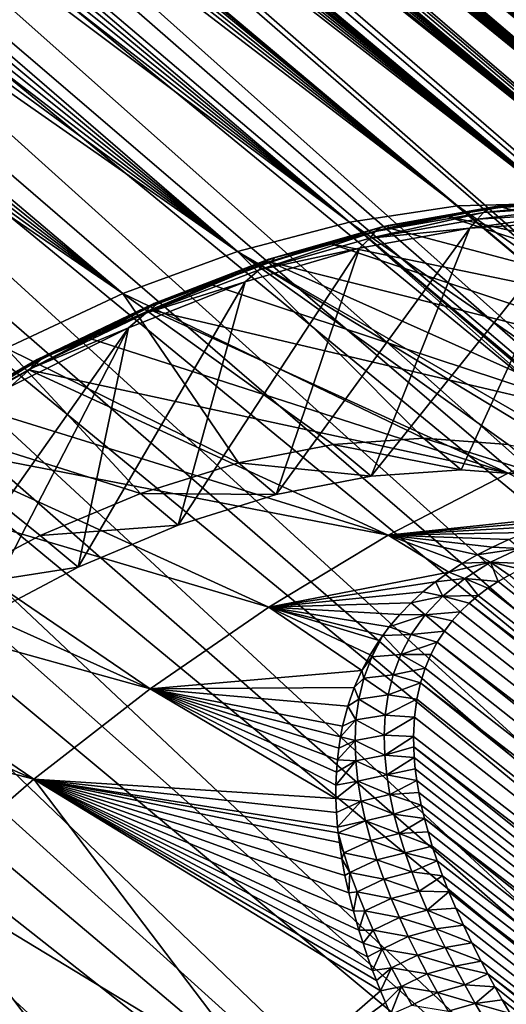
# Model space of a CAD drawing. Header units: metres. Extents: x -82 to 82, y -464 to 32.
# Tile 315 of 409: x 36.26 to 41.52, y -13.43 to -2.78. Entities that reach past the tile are written whole.
import ezdxf

# ---------------------------------------------------------------- set-up
doc = ezdxf.new("R2010")
doc.units = ezdxf.units.M
doc.layers.add('solid_K244121000C07', color=7, linetype='CONTINUOUS')

msp = doc.modelspace()

# ---------------------------------------------------------------- linework, layer by layer
at = {"layer": 'solid_K244121000C07'}
for points in [[(24.394012, 11.831234, 22.208323), (24.39682, 11.83726, 22.672802), (46.38839, -6.726477, 40.931942)], [(24.407814, 11.800371, 21.788116), (24.394012, 11.831234, 22.208323), (46.38839, -6.726477, 40.931942)], [(24.39682, 11.83726, 22.672802), (45.731098, -6.064118, 42.259075), (46.38839, -6.726477, 40.931942)], [(24.39682, 11.83726, 22.672802), (24.419106, 11.814021, 23.190729), (45.731098, -6.064118, 42.259075)], [(24.436068, 11.747786, 21.403568), (24.407814, 11.800371, 21.788116), (46.38839, -6.726477, 40.931942)], [(24.419106, 11.814021, 23.190729), (24.464462, 11.75588, 23.768459), (45.731098, -6.064118, 42.259075)], [(24.477301, 11.675389, 21.047375), (24.436068, 11.747786, 21.403568), (46.38839, -6.726477, 40.931942)], [(24.464462, 11.75588, 23.768459), (24.535995, 11.657423, 24.409164), (45.731098, -6.064118, 42.259075)], [(24.530649, 11.584105, 20.713697), (24.477301, 11.675389, 21.047375), (46.38839, -6.726477, 40.931942)], [(24.535995, 11.657423, 24.409164), (24.582384, 11.591462, 24.754272), (45.731098, -6.064118, 42.259075)], [(24.530649, 11.584105, 20.713697), (46.38839, -6.726477, 40.931942), (46.929409, -7.511825, 39.619106)], [(24.595783, 11.473935, 20.397463), (24.530649, 11.584105, 20.713697), (46.929409, -7.511825, 39.619106)], [(24.582384, 11.591462, 24.754272), (44.964668, -5.53183, 43.586212), (45.731098, -6.064118, 42.259075)], [(24.582384, 11.591462, 24.754272), (24.636, 11.513713, 25.116076), (44.964668, -5.53183, 43.586212)], [(24.636, 11.513713, 25.116076), (24.697138, 11.423485, 25.495291), (44.964668, -5.53183, 43.586212)], [(24.672943, 11.343975, 20.094568), (24.595783, 11.473935, 20.397463), (46.929409, -7.511825, 39.619106)], [(24.697138, 11.423485, 25.495291), (24.766169, 11.32001, 25.892548), (44.964668, -5.53183, 43.586212)], [(24.762815, 11.192533, 19.80167), (24.672943, 11.343975, 20.094568), (46.929409, -7.511825, 39.619106)], [(24.766169, 11.32001, 25.892548), (24.842823, 11.203061, 26.307714), (44.964668, -5.53183, 43.586212)], [(24.86648, 11.017079, 19.515842), (24.762815, 11.192533, 19.80167), (46.929409, -7.511825, 39.619106)], [(24.842823, 11.203061, 26.307714), (24.927572, 11.071622, 26.742214), (44.964668, -5.53183, 43.586212)], [(24.98542, 10.814167, 19.234541), (24.86648, 11.017079, 19.515842), (46.929409, -7.511825, 39.619106)], [(24.927572, 11.071622, 26.742214), (25.020128, 10.925481, 27.195509), (44.964668, -5.53183, 43.586212)], [(25.020128, 10.925481, 27.195509), (44.097301, -5.135405, 44.899044), (44.964668, -5.53183, 43.586212)], [(25.020128, 10.925481, 27.195509), (25.120659, 10.763709, 27.669123), (44.097301, -5.135405, 44.899044)], [(24.98542, 10.814167, 19.234541), (46.929409, -7.511825, 39.619106), (47.34798, -8.411093, 38.335655)], [(25.121511, 10.579324, 18.95558), (24.98542, 10.814167, 19.234541), (47.34798, -8.411093, 38.335655)], [(25.120659, 10.763709, 27.669123), (25.22909, 10.585737, 28.163189), (44.097301, -5.135405, 44.899044)], [(25.277285, 10.306531, 18.677015), (25.121511, 10.579324, 18.95558), (47.34798, -8.411093, 38.335655)], [(25.22909, 10.585737, 28.163189), (25.345255, 10.390924, 28.678265), (44.097301, -5.135405, 44.899044)], [(25.345255, 10.390924, 28.678265), (25.469175, 10.178125, 29.216112), (44.097301, -5.135405, 44.899044)], [(25.45599, 9.987864, 18.397211), (25.277285, 10.306531, 18.677015), (47.34798, -8.411093, 38.335655)], [(25.469175, 10.178125, 29.216112), (25.600548, 9.946964, 29.775938), (44.097301, -5.135405, 44.899044)], [(25.661081, 9.613852, 18.115219), (25.45599, 9.987864, 18.397211), (47.34798, -8.411093, 38.335655)], [(25.600548, 9.946964, 29.775938), (43.139011, -4.879348, 46.182499), (44.097301, -5.135405, 44.899044)], [(25.600548, 9.946964, 29.775938), (25.739275, 9.695826, 30.360689), (43.139011, -4.879348, 46.182499)], [(25.739275, 9.695826, 30.360689), (25.885048, 9.424203, 30.969408), (43.139011, -4.879348, 46.182499)], [(25.661081, 9.613852, 18.115219), (47.34798, -8.411093, 38.335655), (47.639843, -9.415184, 37.094601)], [(25.895176, 9.174896, 17.831713), (25.661081, 9.613852, 18.115219), (47.639843, -9.415184, 37.094601)], [(25.885048, 9.424203, 30.969408), (26.037651, 9.130343, 31.604681), (43.139011, -4.879348, 46.182499)], [(26.159733, 8.661678, 17.54888), (25.895176, 9.174896, 17.831713), (47.639843, -9.415184, 37.094601)], [(26.037651, 9.130343, 31.604681), (26.196838, 8.812445, 32.268497), (43.139011, -4.879348, 46.182499)], [(26.196838, 8.812445, 32.268497), (26.306423, 8.586827, 32.726208), (43.139011, -4.879348, 46.182499)], [(26.303707, 8.374202, 17.408773), (26.159733, 8.661678, 17.54888), (47.639843, -9.415184, 37.094601)], [(26.306423, 8.586827, 32.726208), (42.099495, -4.766281, 47.423553), (43.139011, -4.879348, 46.182499)], [(26.306423, 8.586827, 32.726208), (26.41856, 8.3491, 33.198029), (42.099495, -4.766281, 47.423553)], [(26.303707, 8.374202, 17.408773), (47.639843, -9.415184, 37.094601), (47.801502, -10.512129, 35.910748)], [(26.454424, 8.065916, 17.269989), (26.303707, 8.374202, 17.408773), (47.801502, -10.512129, 35.910748)], [(26.41856, 8.3491, 33.198029), (26.533043, 8.098586, 33.684555), (42.099495, -4.766281, 47.423553)], [(26.533043, 8.098586, 33.684555), (26.64979, 7.835704, 34.183506), (42.099495, -4.766281, 47.423553)], [(26.979713, 6.93546, 16.850517), (26.454424, 8.065916, 17.269989), (47.801502, -10.512129, 35.910748)], [(26.64979, 7.835704, 34.183506), (26.768686, 7.558739, 34.697716), (42.099495, -4.766281, 47.423553)], [(26.768686, 7.558739, 34.697716), (26.889538, 7.265567, 35.230484), (42.099495, -4.766281, 47.423553)], [(26.889538, 7.265567, 35.230484), (27.012924, 6.95435, 35.783279), (42.099495, -4.766281, 47.423553)], [(26.979713, 6.93546, 16.850517), (47.801502, -10.512129, 35.910748), (47.83139, -11.690938, 34.79591)], [(27.269188, 6.268211, 16.653212), (26.979713, 6.93546, 16.850517), (47.83139, -11.690938, 34.79591)], [(27.012924, 6.95435, 35.783279), (40.991142, -4.797558, 48.607403), (42.099495, -4.766281, 47.423553)], [(27.012924, 6.95435, 35.783279), (27.138271, 6.625563, 36.353577), (40.991142, -4.797558, 48.607403)], [(27.138271, 6.625563, 36.353577), (27.263632, 6.280429, 36.93858), (40.991142, -4.797558, 48.607403)], [(27.263632, 6.280429, 36.93858), (27.387659, 5.91909, 37.537136), (40.991142, -4.797558, 48.607403)], [(27.575216, 5.520936, 16.465937), (27.269188, 6.268211, 16.653212), (47.83139, -11.690938, 34.79591)], [(27.387659, 5.91909, 37.537136), (27.512873, 5.535326, 38.157074), (40.991142, -4.797558, 48.607403)], [(27.512873, 5.535326, 38.157074), (39.825054, -4.972824, 49.72224), (40.991142, -4.797558, 48.607403)], [(27.512873, 5.535326, 38.157074), (27.636131, 5.135957, 38.785904), (39.825054, -4.972824, 49.72224)], [(27.889238, 4.699008, 16.293077), (27.575216, 5.520936, 16.465937), (47.83139, -11.690938, 34.79591)], [(27.636131, 5.135957, 38.785904), (27.753084, 4.731494, 39.406914), (39.825054, -4.972824, 49.72224)], [(27.753084, 4.731494, 39.406914), (27.862101, 4.326608, 40.013313), (39.825054, -4.972824, 49.72224)], [(27.889238, 4.699008, 16.293077), (47.83139, -11.690938, 34.79591), (47.729076, -12.937846, 33.763187)], [(28.202263, 3.81077, 16.139114), (27.889238, 4.699008, 16.293077), (47.729076, -12.937846, 33.763187)], [(27.862101, 4.326608, 40.013313), (27.965693, 3.915396, 40.61367), (39.825054, -4.972824, 49.72224)], [(27.965693, 3.915396, 40.61367), (38.614853, -5.290107, 50.754963), (39.825054, -4.972824, 49.72224)], [(27.965693, 3.915396, 40.61367), (28.062593, 3.502041, 41.202003), (38.614853, -5.290107, 50.754963)], [(28.500217, 2.882186, 16.009052), (28.202263, 3.81077, 16.139114), (47.729076, -12.937846, 33.763187)], [(28.062593, 3.502041, 41.202003), (28.151512, 3.091275, 41.772141), (38.614853, -5.290107, 50.754963)], [(28.151512, 3.091275, 41.772141), (28.232807, 2.683186, 42.324577), (38.614853, -5.290107, 50.754963)], [(28.500217, 2.882186, 16.009052), (47.729076, -12.937846, 33.763187), (47.495743, -14.239585, 32.823467)], [(28.774855, 1.927367, 15.903305), (28.500217, 2.882186, 16.009052), (47.495743, -14.239585, 32.823467)], [(28.232807, 2.683186, 42.324577), (28.307152, 2.276642, 42.86132), (38.614853, -5.290107, 50.754963)], [(28.307152, 2.276642, 42.86132), (28.374735, 1.871828, 43.382587), (38.614853, -5.290107, 50.754963)], [(29.021696, 0.955978, 15.8224), (28.774855, 1.927367, 15.903305), (47.495743, -14.239585, 32.823467)], [(28.374735, 1.871828, 43.382587), (37.373409, -5.745938, 51.694687), (38.614853, -5.290107, 50.754963)], [(28.374735, 1.871828, 43.382587), (28.435709, 1.468977, 43.888504), (37.373409, -5.745938, 51.694687)], [(28.435709, 1.468977, 43.888504), (28.490206, 1.06849, 44.379002), (37.373409, -5.745938, 51.694687)], [(28.490206, 1.06849, 44.379002), (28.538538, 0.670483, 44.85434), (37.373409, -5.745938, 51.694687)], [(29.021696, 0.955978, 15.8224), (47.495743, -14.239585, 32.823467), (47.133812, -15.58215, 31.986959)], [(29.23583, -0.019556, 15.76529), (29.021696, 0.955978, 15.8224), (47.133812, -15.58215, 31.986959)], [(28.538538, 0.670483, 44.85434), (28.581024, 0.275036, 45.314816), (37.373409, -5.745938, 51.694687)], [(28.581024, 0.275036, 45.314816), (36.11409, -6.335505, 52.531193), (37.373409, -5.745938, 51.694687)], [(29.415125, -0.991915, 15.730751), (29.23583, -0.019556, 15.76529), (47.133812, -15.58215, 31.986959)], [(29.415125, -0.991915, 15.730751), (47.133812, -15.58215, 31.986959), (46.647621, -16.949772, 31.263393)], [(29.559109, -1.956141, 15.717944), (29.415125, -0.991915, 15.730751), (46.647621, -16.949772, 31.263393)], [(29.667227, -2.90712, 15.725371), (29.559109, -1.956141, 15.717944), (46.647621, -16.949772, 31.263393)], [(29.667227, -2.90712, 15.725371), (46.647621, -16.949772, 31.263393), (46.041779, -18.329327, 30.659777)], [(29.740007, -3.842077, 15.751963), (29.667227, -2.90712, 15.725371), (46.041779, -18.329327, 30.659777)], [(29.778446, -4.758889, 15.796915), (29.740007, -3.842077, 15.751963), (46.041779, -18.329327, 30.659777)], [(29.778446, -4.758889, 15.796915), (46.041779, -18.329327, 30.659777), (45.323975, -19.703331, 30.183741)], [(29.783459, -5.655798, 15.859275), (29.778446, -4.758889, 15.796915), (45.323975, -19.703331, 30.183741)], [(47.639843, -9.415184, 37.094601), (42.099495, -4.766281, 47.423553), (40.991142, -4.797558, 48.607403)], [(41.270817, -4.868995, 49.467178), (42.467236, -4.751122, 48.382652), (42.38718, -4.799679, 48.309479)], [(41.34396, -4.820866, 49.547516), (42.467236, -4.751122, 48.382652), (41.270817, -4.868995, 49.467178)], [(41.34396, -4.820866, 49.547516), (42.553482, -4.729528, 48.461487), (42.467236, -4.751122, 48.382652)], [(41.424595, -4.799622, 49.632172), (42.553482, -4.729528, 48.461487), (41.34396, -4.820866, 49.547516)], [(41.424595, -4.799622, 49.632172), (42.640713, -4.736036, 48.541218), (42.553482, -4.729528, 48.461487)], [(41.424595, -4.799622, 49.632172), (42.062706, -4.754825, 49.156322), (42.640713, -4.736036, 48.541218)], [(41.424595, -4.799622, 49.632172), (41.469109, -4.81114, 49.75404), (42.062706, -4.754825, 49.156322)], [(46.527237, -6.193362, 54.344566), (42.062706, -4.754825, 49.156322), (41.469109, -4.81114, 49.75404)], [(47.801502, -10.512129, 35.910748), (40.991142, -4.797558, 48.607403), (39.825054, -4.972824, 49.72224)], [(41.270817, -4.868995, 49.467178), (41.209305, -4.941288, 49.395691), (40.049206, -5.147071, 50.47596)], [(40.102535, -5.07623, 50.555069), (41.270817, -4.868995, 49.467178), (40.049206, -5.147071, 50.47596)], [(41.34396, -4.820866, 49.547516), (41.270817, -4.868995, 49.467178), (40.102535, -5.07623, 50.555069)], [(40.168442, -5.029385, 50.642143), (41.34396, -4.820866, 49.547516), (40.102535, -5.07623, 50.555069)], [(41.424595, -4.799622, 49.632172), (41.34396, -4.820866, 49.547516), (40.168442, -5.029385, 50.642143)], [(40.243206, -5.009181, 50.732269), (41.424595, -4.799622, 49.632172), (40.168442, -5.029385, 50.642143)], [(40.243206, -5.009181, 50.732269), (41.469109, -4.81114, 49.75404), (41.424595, -4.799622, 49.632172)], [(40.243206, -5.009181, 50.732269), (40.861542, -4.904826, 50.332729), (41.469109, -4.81114, 49.75404)], [(46.527237, -6.193362, 54.344566), (41.469109, -4.81114, 49.75404), (40.861542, -4.904826, 50.332729)], [(47.801502, -10.512129, 35.910748), (47.639843, -9.415184, 37.094601), (40.991142, -4.797558, 48.607403)], [(42.317848, -4.872458, 48.246101), (42.263195, -4.965247, 48.196148), (41.124596, -5.038284, 49.374756)], [(41.209305, -4.941288, 49.395691), (42.317848, -4.872458, 48.246101), (41.124596, -5.038284, 49.374756)], [(41.209305, -4.941288, 49.395691), (42.38718, -4.799679, 48.309479), (42.317848, -4.872458, 48.246101)], [(41.270817, -4.868995, 49.467178), (42.38718, -4.799679, 48.309479), (41.209305, -4.941288, 49.395691)], [(43.137344, -7.906502, 43.405411), (39.825054, -4.972824, 49.72224), (38.614853, -5.290107, 50.754963)], [(47.83139, -11.690938, 34.79591), (47.801502, -10.512129, 35.910748), (39.825054, -4.972824, 49.72224)], [(43.802719, -8.36227, 42.259075), (47.83139, -11.690938, 34.79591), (39.825054, -4.972824, 49.72224)], [(43.137344, -7.906502, 43.405411), (43.802719, -8.36227, 42.259075), (39.825054, -4.972824, 49.72224)], [(40.049206, -5.147071, 50.47596), (41.209305, -4.941288, 49.395691), (41.124596, -5.038284, 49.374756)], [(42.263195, -4.965247, 48.196148), (41.032326, -7.653519, 47.074924), (40.057343, -7.720618, 48.079983)], [(41.124596, -5.038284, 49.374756), (42.263195, -4.965247, 48.196148), (40.057343, -7.720618, 48.079983)], [(45.328609, -6.383147, 55.481674), (40.861542, -4.904826, 50.332729), (40.241673, -5.035626, 50.890804)], [(40.243206, -5.009181, 50.732269), (40.241673, -5.035626, 50.890804), (40.861542, -4.904826, 50.332729)], [(45.328609, -6.383147, 55.481674), (46.527237, -6.193362, 54.344566), (40.861542, -4.904826, 50.332729)], [(42.263195, -4.965247, 48.196148), (41.946117, -7.720063, 46.014126), (41.032326, -7.653519, 47.074924)], [(40.102535, -5.07623, 50.555069), (40.049206, -5.147071, 50.47596), (38.849453, -5.487696, 51.475826)], [(38.894318, -5.419258, 51.561989), (40.102535, -5.07623, 50.555069), (38.849453, -5.487696, 51.475826)], [(40.168442, -5.029385, 50.642143), (40.102535, -5.07623, 50.555069), (38.894318, -5.419258, 51.561989)], [(38.952744, -5.374537, 51.655296), (40.168442, -5.029385, 50.642143), (38.894318, -5.419258, 51.561989)], [(40.243206, -5.009181, 50.732269), (40.168442, -5.029385, 50.642143), (38.952744, -5.374537, 51.655296)], [(39.021435, -5.356058, 51.750484), (40.243206, -5.009181, 50.732269), (38.952744, -5.374537, 51.655296)], [(39.021435, -5.356058, 51.750484), (40.241673, -5.035626, 50.890804), (40.243206, -5.009181, 50.732269)], [(39.021435, -5.356058, 51.750484), (39.611202, -5.203184, 51.426739), (40.241673, -5.035626, 50.890804)], [(41.124596, -5.038284, 49.374756), (40.057343, -7.720618, 48.079983), (39.033642, -7.920514, 49.016434)], [(39.93161, -5.256598, 50.479496), (41.124596, -5.038284, 49.374756), (39.033642, -7.920514, 49.016434)], [(45.328609, -6.383147, 55.481674), (40.241673, -5.035626, 50.890804), (39.611202, -5.203184, 51.426739)], [(40.049206, -5.147071, 50.47596), (41.124596, -5.038284, 49.374756), (39.93161, -5.256598, 50.479496)], [(38.849453, -5.487696, 51.475826), (40.049206, -5.147071, 50.47596), (39.93161, -5.256598, 50.479496)], [(44.090893, -6.697757, 56.546955), (39.611202, -5.203184, 51.426739), (38.971855, -5.407038, 51.939064)], [(39.021435, -5.356058, 51.750484), (38.971855, -5.407038, 51.939064), (39.611202, -5.203184, 51.426739)], [(44.090893, -6.697757, 56.546955), (45.328609, -6.383147, 55.481674), (39.611202, -5.203184, 51.426739)], [(40.623756, -7.310952, 46.702049), (38.614853, -5.290107, 50.754963), (37.373409, -5.745938, 51.694687)], [(39.93161, -5.256598, 50.479496), (39.033642, -7.920514, 49.016434), (37.974052, -8.250665, 49.872574)], [(38.697365, -5.617823, 51.498192), (39.93161, -5.256598, 50.479496), (37.974052, -8.250665, 49.872574)], [(42.379005, -7.576803, 44.537712), (43.137344, -7.906502, 43.405411), (38.614853, -5.290107, 50.754963)], [(41.538074, -7.377513, 45.640659), (42.379005, -7.576803, 44.537712), (38.614853, -5.290107, 50.754963)], [(40.623756, -7.310952, 46.702049), (41.538074, -7.377513, 45.640659), (38.614853, -5.290107, 50.754963)], [(38.849453, -5.487696, 51.475826), (39.93161, -5.256598, 50.479496), (38.697365, -5.617823, 51.498192)], [(38.894318, -5.419258, 51.561989), (38.849453, -5.487696, 51.475826), (37.622364, -5.959667, 52.385025)], [(37.658569, -5.894559, 52.477604), (38.894318, -5.419258, 51.561989), (37.622364, -5.959667, 52.385025)], [(38.952744, -5.374537, 51.655296), (38.894318, -5.419258, 51.561989), (37.658569, -5.894559, 52.477604)], [(37.709347, -5.85278, 52.57658), (38.952744, -5.374537, 51.655296), (37.658569, -5.894559, 52.477604)], [(39.021435, -5.356058, 51.750484), (38.952744, -5.374537, 51.655296), (37.709347, -5.85278, 52.57658)], [(37.771824, -5.836691, 52.676373), (39.021435, -5.356058, 51.750484), (37.709347, -5.85278, 52.57658)], [(37.771824, -5.836691, 52.676373), (38.971855, -5.407038, 51.939064), (39.021435, -5.356058, 51.750484)], [(37.771824, -5.836691, 52.676373), (38.325386, -5.64663, 52.426373), (38.971855, -5.407038, 51.939064)], [(42.824055, -7.134659, 57.531834), (38.971855, -5.407038, 51.939064), (38.325386, -5.64663, 52.426373)], [(42.824055, -7.134659, 57.531834), (44.090893, -6.697757, 56.546955), (38.971855, -5.407038, 51.939064)], [(37.622364, -5.959667, 52.385025), (38.849453, -5.487696, 51.475826), (38.697365, -5.617823, 51.498192)], [(38.697365, -5.617823, 51.498192), (37.974052, -8.250665, 49.872574), (36.89172, -8.706995, 50.637764)], [(37.435703, -6.117883, 52.419426), (38.697365, -5.617823, 51.498192), (36.89172, -8.706995, 50.637764)], [(37.622364, -5.959667, 52.385025), (38.697365, -5.617823, 51.498192), (37.435703, -6.117883, 52.419426)], [(29.756281, -6.532242, 15.938465), (29.783459, -5.655798, 15.859275), (45.323975, -19.703331, 30.183741)], [(38.625031, -7.578025, 48.643532), (37.373409, -5.745938, 51.694687), (36.11409, -6.335505, 52.531193)], [(39.649437, -7.377993, 47.706432), (40.623756, -7.310952, 46.702049), (37.373409, -5.745938, 51.694687)], [(38.625031, -7.578025, 48.643532), (39.649437, -7.377993, 47.706432), (37.373409, -5.745938, 51.694687)], [(42.824055, -7.134659, 57.531834), (38.325386, -5.64663, 52.426373), (37.673569, -5.921303, 52.887329)], [(37.771824, -5.836691, 52.676373), (37.673569, -5.921303, 52.887329), (38.325386, -5.64663, 52.426373)], [(37.709347, -5.85278, 52.57658), (37.658569, -5.894559, 52.477604), (36.407967, -6.497257, 53.292519)], [(36.451, -6.459209, 53.396545), (37.709347, -5.85278, 52.57658), (36.407967, -6.497257, 53.292519)], [(37.771824, -5.836691, 52.676373), (37.709347, -5.85278, 52.57658), (36.451, -6.459209, 53.396545)], [(36.507191, -6.44615, 53.500431), (37.771824, -5.836691, 52.676373), (36.451, -6.459209, 53.396545)], [(36.507191, -6.44615, 53.500431), (37.673569, -5.921303, 52.887329), (37.771824, -5.836691, 52.676373)], [(37.658569, -5.894559, 52.477604), (37.622364, -5.959667, 52.385025), (36.38052, -6.558142, 53.194233)], [(36.407967, -6.497257, 53.292519), (37.658569, -5.894559, 52.477604), (36.38052, -6.558142, 53.194233)], [(36.38052, -6.558142, 53.194233), (37.622364, -5.959667, 52.385025), (37.435703, -6.117883, 52.419426)], [(36.507191, -6.44615, 53.500431), (37.018185, -6.230306, 53.320671), (37.673569, -5.921303, 52.887329)], [(41.538292, -7.690336, 58.428379), (37.673569, -5.921303, 52.887329), (37.018185, -6.230306, 53.320671)], [(41.538292, -7.690336, 58.428379), (42.824055, -7.134659, 57.531834), (37.673569, -5.921303, 52.887329)], [(37.435703, -6.117883, 52.419426), (35.800461, -9.283693, 51.302219), (34.713993, -9.973482, 51.85762)], [(36.160419, -6.751233, 53.233204), (37.435703, -6.117883, 52.419426), (34.713993, -9.973482, 51.85762)], [(37.435703, -6.117883, 52.419426), (36.89172, -8.706995, 50.637764), (35.800461, -9.283693, 51.302219)], [(36.38052, -6.558142, 53.194233), (37.435703, -6.117883, 52.419426), (36.160419, -6.751233, 53.233204)], [(41.538292, -7.690336, 58.428379), (37.018185, -6.230306, 53.320671), (36.361034, -6.57279, 53.725212)], [(36.507191, -6.44615, 53.500431), (36.361034, -6.57279, 53.725212), (37.018185, -6.230306, 53.320671)], [(37.566109, -7.907969, 49.49913), (36.11409, -6.335505, 52.531193), (34.851673, -7.051794, 53.254757)], [(37.566109, -7.907969, 49.49913), (38.625031, -7.578025, 48.643532), (36.11409, -6.335505, 52.531193)], [(36.407967, -6.497257, 53.292519), (36.38052, -6.558142, 53.194233), (35.136673, -7.276979, 53.895145)], [(35.155342, -7.221165, 53.998375), (36.407967, -6.497257, 53.292519), (35.136673, -7.276979, 53.895145)], [(36.451, -6.459209, 53.396545), (36.407967, -6.497257, 53.292519), (35.155342, -7.221165, 53.998375)], [(35.19062, -7.1876, 54.10677), (36.451, -6.459209, 53.396545), (35.155342, -7.221165, 53.998375)], [(36.507191, -6.44615, 53.500431), (36.451, -6.459209, 53.396545), (35.19062, -7.1876, 54.10677)], [(35.240517, -7.178179, 54.214203), (36.507191, -6.44615, 53.500431), (35.19062, -7.1876, 54.10677)], [(35.240517, -7.178179, 54.214203), (36.361034, -6.57279, 53.725212), (36.507191, -6.44615, 53.500431)], [(29.698212, -7.387088, 16.033957), (29.756281, -6.532242, 15.938465), (45.323975, -19.703331, 30.183741)], [(35.136673, -7.276979, 53.895145), (36.38052, -6.558142, 53.194233), (36.160419, -6.751233, 53.233204)], [(35.240517, -7.178179, 54.214203), (35.703915, -6.947816, 54.099842), (36.361034, -6.57279, 53.725212)], [(40.243965, -8.360312, 59.22937), (36.361034, -6.57279, 53.725212), (35.703915, -6.947816, 54.099842)], [(40.243965, -8.360312, 59.22937), (41.538292, -7.690336, 58.428379), (36.361034, -6.57279, 53.725212)], [(40.243965, -8.360312, 59.22937), (35.703915, -6.947816, 54.099842), (35.048634, -7.354358, 54.443535)], [(36.483086, -8.364591, 50.264809), (37.566109, -7.907969, 49.49913), (34.851673, -7.051794, 53.254757)], [(35.392544, -8.940913, 50.928825), (36.483086, -8.364591, 50.264809), (34.851673, -7.051794, 53.254757)], [(41.032326, -7.653519, 47.074924), (40.623756, -7.310952, 46.702049), (39.649437, -7.377993, 47.706432)], [(41.946117, -7.720063, 46.014126), (41.538074, -7.377513, 45.640659), (40.623756, -7.310952, 46.702049)], [(41.032326, -7.653519, 47.074924), (41.946117, -7.720063, 46.014126), (40.623756, -7.310952, 46.702049)], [(29.610624, -8.218371, 16.145044), (29.698212, -7.387088, 16.033957), (44.500805, -21.059212, 29.839617)], [(29.698212, -7.387088, 16.033957), (45.323975, -19.703331, 30.183741), (44.500805, -21.059212, 29.839617)], [(38.951485, -9.139195, 59.928364), (35.048634, -7.354358, 54.443535), (34.39698, -7.791301, 54.755344)], [(38.951485, -9.139195, 59.928364), (40.243965, -8.360312, 59.22937), (35.048634, -7.354358, 54.443535)], [(40.057343, -7.720618, 48.079983), (39.649437, -7.377993, 47.706432), (38.625031, -7.578025, 48.643532)], [(40.057343, -7.720618, 48.079983), (41.032326, -7.653519, 47.074924), (39.649437, -7.377993, 47.706432)], [(39.033642, -7.920514, 49.016434), (38.625031, -7.578025, 48.643532), (37.566109, -7.907969, 49.49913)], [(39.033642, -7.920514, 49.016434), (40.057343, -7.720618, 48.079983), (38.625031, -7.578025, 48.643532)], [(42.353508, -8.135552, 59.626553), (41.538292, -7.690336, 58.428379), (40.243965, -8.360312, 59.22937)], [(37.671265, -10.020713, 60.519726), (34.39698, -7.791301, 54.755344), (33.750748, -8.257446, 55.034424)], [(37.671265, -10.020713, 60.519726), (38.951485, -9.139195, 59.928364), (34.39698, -7.791301, 54.755344)], [(37.974052, -8.250665, 49.872574), (37.566109, -7.907969, 49.49913), (36.483086, -8.364591, 50.264809)], [(37.974052, -8.250665, 49.872574), (39.033642, -7.920514, 49.016434), (37.566109, -7.907969, 49.49913)], [(42.132435, -8.196267, 59.67429), (42.353508, -8.135552, 59.626553), (40.243965, -8.360312, 59.22937)], [(41.924694, -8.261887, 59.731037), (42.132435, -8.196267, 59.67429), (40.243965, -8.360312, 59.22937)], [(29.494551, -9.028098, 16.271677), (29.610624, -8.218371, 16.145044), (44.500805, -21.059212, 29.839617)], [(37.671265, -10.020713, 60.519726), (33.750748, -8.257446, 55.034424), (33.111702, -8.751516, 55.279999)], [(36.89172, -8.706995, 50.637764), (37.974052, -8.250665, 49.872574), (36.483086, -8.364591, 50.264809)], [(41.729237, -8.332287, 59.796486), (41.924694, -8.261887, 59.731037), (40.243965, -8.360312, 59.22937)], [(36.89172, -8.706995, 50.637764), (36.483086, -8.364591, 50.264809), (35.392544, -8.940913, 50.928825)], [(40.89658, -8.760669, 60.253769), (40.243965, -8.360312, 59.22937), (38.951485, -9.139195, 59.928364)], [(41.544552, -8.407615, 59.870594), (41.729237, -8.332287, 59.796486), (40.243965, -8.360312, 59.22937)], [(41.369648, -8.487871, 59.953136), (41.544552, -8.407615, 59.870594), (40.243965, -8.360312, 59.22937)], [(41.203773, -8.573178, 60.04414), (41.369648, -8.487871, 59.953136), (40.243965, -8.360312, 59.22937)], [(41.046341, -8.663958, 60.144192), (41.203773, -8.573178, 60.04414), (40.243965, -8.360312, 59.22937)], [(40.89658, -8.760669, 60.253769), (41.046341, -8.663958, 60.144192), (40.243965, -8.360312, 59.22937)], [(41.663017, -8.503099, 60.065987), (41.544552, -8.407615, 59.870594), (41.369648, -8.487871, 59.953136)], [(41.663017, -8.503099, 60.065987), (41.369648, -8.487871, 59.953136), (41.203773, -8.573178, 60.04414)], [(41.348118, -8.653297, 60.221657), (41.663017, -8.503099, 60.065987), (41.203773, -8.573178, 60.04414)], [(41.348118, -8.653297, 60.221657), (41.805573, -8.668403, 60.29744), (41.663017, -8.503099, 60.065987)], [(41.348118, -8.653297, 60.221657), (41.203773, -8.573178, 60.04414), (41.046341, -8.663958, 60.144192)], [(35.800461, -9.283693, 51.302219), (36.89172, -8.706995, 50.637764), (35.392544, -8.940913, 50.928825)], [(41.348118, -8.653297, 60.221657), (41.046341, -8.663958, 60.144192), (40.89658, -8.760669, 60.253769)], [(41.070011, -8.826861, 60.417572), (41.348118, -8.653297, 60.221657), (40.89658, -8.760669, 60.253769)], [(41.070011, -8.826861, 60.417572), (41.431942, -8.859061, 60.500416), (41.348118, -8.653297, 60.221657)], [(41.348118, -8.653297, 60.221657), (41.431942, -8.859061, 60.500416), (41.549168, -8.791111, 60.425411)], [(41.348118, -8.653297, 60.221657), (41.549168, -8.791111, 60.425411), (41.67342, -8.727686, 60.35788)], [(41.348118, -8.653297, 60.221657), (41.67342, -8.727686, 60.35788), (41.805573, -8.668403, 60.29744)], [(36.413612, -10.997768, 60.998699), (33.111702, -8.751516, 55.279999), (32.481594, -9.272159, 55.491405)], [(36.413612, -10.997768, 60.998699), (37.671265, -10.020713, 60.519726), (33.111702, -8.751516, 55.279999)], [(40.754082, -8.863722, 60.373352), (40.89658, -8.760669, 60.253769), (38.951485, -9.139195, 59.928364)], [(41.070011, -8.826861, 60.417572), (40.89658, -8.760669, 60.253769), (40.754082, -8.863722, 60.373352)], [(40.834011, -9.018707, 60.647446), (41.070011, -8.826861, 60.417572), (40.754082, -8.863722, 60.373352)], [(40.834011, -9.018707, 60.647446), (41.215778, -9.01079, 60.675488), (41.070011, -8.826861, 60.417572)], [(41.070011, -8.826861, 60.417572), (41.215778, -9.01079, 60.675488), (41.320946, -8.932129, 60.583572)], [(41.070011, -8.826861, 60.417572), (41.320946, -8.932129, 60.583572), (41.431942, -8.859061, 60.500416)], [(63.289597, -26.146694, 81.120674), (41.549168, -8.791111, 60.425411), (41.431942, -8.859061, 60.500416)], [(40.618462, -8.97359, 60.503456), (40.754082, -8.863722, 60.373352), (38.951485, -9.139195, 59.928364)], [(40.834011, -9.018707, 60.647446), (40.754082, -8.863722, 60.373352), (40.618462, -8.97359, 60.503456)], [(63.289597, -26.146694, 81.120674), (41.320946, -8.932129, 60.583572), (41.215778, -9.01079, 60.675488)], [(63.289597, -26.146694, 81.120674), (41.431942, -8.859061, 60.500416), (41.320946, -8.932129, 60.583572)], [(29.351082, -9.816728, 16.413862), (29.494551, -9.028098, 16.271677), (43.582558, -22.37991, 29.631804)], [(29.494551, -9.028098, 16.271677), (44.500805, -21.059212, 29.839617), (43.582558, -22.37991, 29.631804)], [(40.489872, -9.091132, 60.645454), (40.618462, -8.97359, 60.503456), (38.951485, -9.139195, 59.928364)], [(40.834011, -9.018707, 60.647446), (40.618462, -8.97359, 60.503456), (40.489872, -9.091132, 60.645454)], [(40.641994, -9.223159, 60.903362), (40.834011, -9.018707, 60.647446), (40.489872, -9.091132, 60.645454)], [(40.641994, -9.223159, 60.903362), (41.021797, -9.187693, 60.889343), (40.834011, -9.018707, 60.647446)], [(40.834011, -9.018707, 60.647446), (41.116058, -9.095607, 60.776924), (41.215778, -9.01079, 60.675488)], [(40.834011, -9.018707, 60.647446), (41.021797, -9.187693, 60.889343), (41.116058, -9.095607, 60.776924)], [(63.289597, -26.146694, 81.120674), (41.215778, -9.01079, 60.675488), (41.116058, -9.095607, 60.776924)], [(39.957092, -9.824281, 61.575542), (38.951485, -9.139195, 59.928364), (37.671265, -10.020713, 60.519726)], [(40.368252, -9.217106, 60.800346), (40.489872, -9.091132, 60.645454), (38.951485, -9.139195, 59.928364)], [(40.253586, -9.352303, 60.969131), (40.368252, -9.217106, 60.800346), (38.951485, -9.139195, 59.928364)], [(40.183693, -9.444754, 61.085968), (40.253586, -9.352303, 60.969131), (38.951485, -9.139195, 59.928364)], [(40.146366, -9.497713, 61.153301), (40.183693, -9.444754, 61.085968), (38.951485, -9.139195, 59.928364)], [(40.047333, -9.654644, 61.354889), (40.146366, -9.497713, 61.153301), (38.951485, -9.139195, 59.928364)], [(39.957092, -9.824281, 61.575542), (40.047333, -9.654644, 61.354889), (38.951485, -9.139195, 59.928364)], [(40.641994, -9.223159, 60.903362), (40.489872, -9.091132, 60.645454), (40.368252, -9.217106, 60.800346)], [(62.742474, -26.425037, 81.441925), (41.116058, -9.095607, 60.776924), (41.021797, -9.187693, 60.889343)], [(62.742474, -26.425037, 81.441925), (63.289597, -26.146694, 81.120674), (41.116058, -9.095607, 60.776924)], [(40.641994, -9.223159, 60.903362), (40.368252, -9.217106, 60.800346), (40.253586, -9.352303, 60.969131)], [(40.491173, -9.435459, 61.177872), (40.641994, -9.223159, 60.903362), (40.253586, -9.352303, 60.969131)], [(40.491173, -9.435459, 61.177872), (40.84972, -9.397694, 61.152859), (40.641994, -9.223159, 60.903362)], [(40.641994, -9.223159, 60.903362), (40.933014, -9.288031, 61.014137), (41.021797, -9.187693, 60.889343)], [(40.641994, -9.223159, 60.903362), (40.84972, -9.397694, 61.152859), (40.933014, -9.288031, 61.014137)], [(62.742474, -26.425037, 81.441925), (41.021797, -9.187693, 60.889343), (40.933014, -9.288031, 61.014137)], [(36.413612, -10.997768, 60.998699), (32.481594, -9.272159, 55.491405), (31.862152, -9.817946, 55.668056)], [(40.491173, -9.435459, 61.177872), (40.253586, -9.352303, 60.969131), (40.183693, -9.444754, 61.085968)], [(62.742474, -26.425037, 81.441925), (40.933014, -9.288031, 61.014137), (40.84972, -9.397694, 61.152859)], [(40.064274, -9.676009, 61.397438), (40.183693, -9.444754, 61.085968), (40.146366, -9.497713, 61.153301)], [(40.377438, -9.65178, 61.464611), (40.183693, -9.444754, 61.085968), (40.064274, -9.676009, 61.397438)], [(40.377438, -9.65178, 61.464611), (40.491173, -9.435459, 61.177872), (40.183693, -9.444754, 61.085968)], [(40.377438, -9.65178, 61.464611), (40.772804, -9.518192, 61.307667), (40.491173, -9.435459, 61.177872)], [(40.491173, -9.435459, 61.177872), (40.772804, -9.518192, 61.307667), (40.84972, -9.397694, 61.152859)], [(62.742474, -26.425037, 81.441925), (40.84972, -9.397694, 61.152859), (40.772804, -9.518192, 61.307667)], [(40.064274, -9.676009, 61.397438), (40.146366, -9.497713, 61.153301), (40.047333, -9.654644, 61.354889)], [(40.377438, -9.65178, 61.464611), (40.703236, -9.650862, 61.480553), (40.772804, -9.518192, 61.307667)], [(62.179813, -26.671011, 81.766106), (40.772804, -9.518192, 61.307667), (40.703236, -9.650862, 61.480553)], [(62.179813, -26.671011, 81.766106), (62.742474, -26.425037, 81.441925), (40.772804, -9.518192, 61.307667)], [(40.064274, -9.676009, 61.397438), (40.047333, -9.654644, 61.354889), (39.957092, -9.824281, 61.575542)], [(39.980259, -9.905664, 61.713032), (40.064274, -9.676009, 61.397438), (39.957092, -9.824281, 61.575542)], [(40.295795, -9.869981, 61.75948), (40.064274, -9.676009, 61.397438), (39.980259, -9.905664, 61.713032)], [(40.295795, -9.869981, 61.75948), (40.377438, -9.65178, 61.464611), (40.064274, -9.676009, 61.397438)], [(40.295795, -9.869981, 61.75948), (40.641975, -9.796873, 61.673374), (40.377438, -9.65178, 61.464611)], [(40.377438, -9.65178, 61.464611), (40.641975, -9.796873, 61.673374), (40.703236, -9.650862, 61.480553)], [(62.179813, -26.671011, 81.766106), (40.703236, -9.650862, 61.480553), (40.641975, -9.796873, 61.673374)], [(40.295795, -9.869981, 61.75948), (40.590816, -9.957867, 61.888592), (40.641975, -9.796873, 61.673374)], [(62.179813, -26.671011, 81.766106), (40.641975, -9.796873, 61.673374), (40.590816, -9.957867, 61.888592)], [(29.181263, -10.585462, 16.572058), (29.351082, -9.816728, 16.413862), (43.582558, -22.37991, 29.631804)], [(35.188648, -12.062494, 61.361423), (36.413612, -10.997768, 60.998699), (31.862152, -9.817946, 55.668056)], [(39.876408, -10.007982, 61.817154), (39.957092, -9.824281, 61.575542), (37.671265, -10.020713, 60.519726)], [(39.980259, -9.905664, 61.713032), (39.957092, -9.824281, 61.575542), (39.876408, -10.007982, 61.817154)], [(39.925095, -10.133356, 62.030804), (39.980259, -9.905664, 61.713032), (39.876408, -10.007982, 61.817154)], [(40.241409, -10.088388, 62.059151), (39.980259, -9.905664, 61.713032), (39.925095, -10.133356, 62.030804)], [(40.241409, -10.088388, 62.059151), (40.295795, -9.869981, 61.75948), (39.980259, -9.905664, 61.713032)], [(40.241409, -10.088388, 62.059151), (40.590816, -9.957867, 61.888592), (40.295795, -9.869981, 61.75948)], [(39.807018, -10.207891, 62.083206), (39.876408, -10.007982, 61.817154), (37.671265, -10.020713, 60.519726)], [(39.925095, -10.133356, 62.030804), (39.876408, -10.007982, 61.817154), (39.807018, -10.207891, 62.083206)], [(40.241409, -10.088388, 62.059151), (40.551723, -10.134602, 62.127518), (40.590816, -9.957867, 61.888592)], [(61.601822, -26.88431, 82.093048), (40.590816, -9.957867, 61.888592), (40.551723, -10.134602, 62.127518)], [(61.601822, -26.88431, 82.093048), (62.179813, -26.671011, 81.766106), (40.590816, -9.957867, 61.888592)], [(39.677994, -11.208594, 63.449429), (37.671265, -10.020713, 60.519726), (36.413612, -10.997768, 60.998699)], [(39.750309, -10.425753, 62.37619), (39.807018, -10.207891, 62.083206), (37.671265, -10.020713, 60.519726)], [(39.727081, -10.541995, 62.533535), (39.750309, -10.425753, 62.37619), (37.671265, -10.020713, 60.519726)], [(39.707829, -10.663513, 62.698822), (39.727081, -10.541995, 62.533535), (37.671265, -10.020713, 60.519726)], [(39.693256, -10.790823, 62.873051), (39.707829, -10.663513, 62.698822), (37.671265, -10.020713, 60.519726)], [(39.682858, -10.92382, 63.055611), (39.693256, -10.790823, 62.873051), (37.671265, -10.020713, 60.519726)], [(39.677578, -11.06295, 63.247505), (39.682858, -10.92382, 63.055611), (37.671265, -10.020713, 60.519726)], [(39.677994, -11.208594, 63.449429), (39.677578, -11.06295, 63.247505), (37.671265, -10.020713, 60.519726)], [(40.210442, -10.306285, 62.361816), (40.241409, -10.088388, 62.059151), (39.925095, -10.133356, 62.030804)], [(40.210442, -10.306285, 62.361816), (40.551723, -10.134602, 62.127518), (40.241409, -10.088388, 62.059151)], [(39.894421, -10.358774, 62.349308), (39.807018, -10.207891, 62.083206), (39.750309, -10.425753, 62.37619)], [(39.894421, -10.358774, 62.349308), (39.925095, -10.133356, 62.030804), (39.807018, -10.207891, 62.083206)], [(40.210442, -10.306285, 62.361816), (39.925095, -10.133356, 62.030804), (39.894421, -10.358774, 62.349308)], [(40.210442, -10.306285, 62.361816), (40.52626, -10.327674, 62.391285), (40.551723, -10.134602, 62.127518)], [(61.601822, -26.88431, 82.093048), (40.551723, -10.134602, 62.127518), (40.52626, -10.327674, 62.391285)], [(40.199326, -10.523149, 62.666069), (40.210442, -10.306285, 62.361816), (39.894421, -10.358774, 62.349308)], [(40.199326, -10.523149, 62.666069), (40.52626, -10.327674, 62.391285), (40.210442, -10.306285, 62.361816)], [(40.199326, -10.523149, 62.666069), (40.516453, -10.537777, 62.681065), (40.52626, -10.327674, 62.391285)], [(61.601822, -26.88431, 82.093048), (40.52626, -10.327674, 62.391285), (40.516453, -10.537777, 62.681065)], [(39.894421, -10.358774, 62.349308), (39.750309, -10.425753, 62.37619), (39.727081, -10.541995, 62.533535)], [(39.884197, -10.581716, 62.66745), (39.894421, -10.358774, 62.349308), (39.727081, -10.541995, 62.533535)], [(40.199326, -10.523149, 62.666069), (39.894421, -10.358774, 62.349308), (39.884197, -10.581716, 62.66745)], [(39.884197, -10.581716, 62.66745), (39.727081, -10.541995, 62.533535), (39.707829, -10.663513, 62.698822)], [(40.205311, -10.738719, 62.971012), (40.199326, -10.523149, 62.666069), (39.884197, -10.581716, 62.66745)], [(40.205311, -10.738719, 62.971012), (40.516453, -10.537777, 62.681065), (40.199326, -10.523149, 62.666069)], [(40.205311, -10.738719, 62.971012), (40.518169, -10.649652, 62.836357), (40.516453, -10.537777, 62.681065)], [(61.601822, -26.88431, 82.093048), (40.516453, -10.537777, 62.681065), (40.518169, -10.649652, 62.836357)], [(48.30323, -10.45756, 36.546276), (41.150841, -26.103186, 30.008549), (44.610775, -18.277868, 33.406902)], [(48.30323, -10.45756, 36.546276), (48.370853, -11.626131, 35.399551), (41.150841, -26.103186, 30.008549)], [(28.986296, -11.334597, 16.746748), (29.181263, -10.585462, 16.572058), (42.578362, -23.652468, 29.56222)], [(29.181263, -10.585462, 16.572058), (43.582558, -22.37991, 29.631804), (42.578362, -23.652468, 29.56222)], [(39.884197, -10.581716, 62.66745), (39.707829, -10.663513, 62.698822), (39.693256, -10.790823, 62.873051)], [(39.891506, -10.802213, 62.984665), (39.884197, -10.581716, 62.66745), (39.693256, -10.790823, 62.873051)], [(40.205311, -10.738719, 62.971012), (39.884197, -10.581716, 62.66745), (39.891506, -10.802213, 62.984665)], [(40.205311, -10.738719, 62.971012), (40.524429, -10.766109, 62.998688), (40.518169, -10.649652, 62.836357)], [(61.008587, -27.064528, 82.422531), (40.518169, -10.649652, 62.836357), (40.524429, -10.766109, 62.998688)], [(61.008587, -27.064528, 82.422531), (61.601822, -26.88431, 82.093048), (40.518169, -10.649652, 62.836357)], [(40.226219, -10.952924, 63.276115), (40.205311, -10.738719, 62.971012), (39.891506, -10.802213, 62.984665)], [(40.226219, -10.952924, 63.276115), (40.524429, -10.766109, 62.998688), (40.205311, -10.738719, 62.971012)], [(39.891506, -10.802213, 62.984665), (39.682858, -10.92382, 63.055611), (39.677578, -11.06295, 63.247505)], [(39.913967, -11.020405, 63.300667), (39.891506, -10.802213, 62.984665), (39.677578, -11.06295, 63.247505)], [(39.891506, -10.802213, 62.984665), (39.693256, -10.790823, 62.873051), (39.682858, -10.92382, 63.055611)], [(40.226219, -10.952924, 63.276115), (39.891506, -10.802213, 62.984665), (39.913967, -11.020405, 63.300667)], [(40.226219, -10.952924, 63.276115), (40.535412, -10.887243, 63.168228), (40.524429, -10.766109, 62.998688)], [(61.008587, -27.064528, 82.422531), (40.524429, -10.766109, 62.998688), (40.535412, -10.887243, 63.168228)], [(40.260017, -11.165696, 63.580925), (40.226219, -10.952924, 63.276115), (39.913967, -11.020405, 63.300667)], [(40.226219, -10.952924, 63.276115), (40.551792, -11.013494, 63.345539), (40.535412, -10.887243, 63.168228)], [(40.260017, -11.165696, 63.580925), (40.551792, -11.013494, 63.345539), (40.226219, -10.952924, 63.276115)], [(61.008587, -27.064528, 82.422531), (40.535412, -10.887243, 63.168228), (40.551792, -11.013494, 63.345539)], [(38.949249, -14.34372, 66.77401), (36.413612, -10.997768, 60.998699), (35.188648, -12.062494, 61.361423)], [(39.68364, -11.360727, 63.660866), (39.677994, -11.208594, 63.449429), (36.413612, -10.997768, 60.998699)], [(39.695789, -11.519756, 63.882935), (39.68364, -11.360727, 63.660866), (36.413612, -10.997768, 60.998699)], [(39.702251, -11.581348, 63.969284), (39.695789, -11.519756, 63.882935), (36.413612, -10.997768, 60.998699)], [(39.71484, -11.685907, 64.115967), (39.702251, -11.581348, 63.969284), (36.413612, -10.997768, 60.998699)], [(39.740494, -11.859265, 64.359673), (39.71484, -11.685907, 64.115967), (36.413612, -10.997768, 60.998699)], [(39.774231, -12.040327, 64.615387), (39.740494, -11.859265, 64.359673), (36.413612, -10.997768, 60.998699)], [(39.816055, -12.229259, 64.883072), (39.774231, -12.040327, 64.615387), (36.413612, -10.997768, 60.998699)], [(39.866074, -12.426247, 65.162788), (39.816055, -12.229259, 64.883072), (36.413612, -10.997768, 60.998699)], [(39.925911, -12.631828, 65.455948), (39.866074, -12.426247, 65.162788), (36.413612, -10.997768, 60.998699)], [(39.971058, -12.773702, 65.658646), (39.925911, -12.631828, 65.455948), (36.413612, -10.997768, 60.998699)], [(40.020397, -12.919486, 65.867111), (39.971058, -12.773702, 65.658646), (36.413612, -10.997768, 60.998699)], [(40.074474, -13.069361, 66.08181), (40.020397, -12.919486, 65.867111), (36.413612, -10.997768, 60.998699)], [(40.116135, -13.178588, 66.238632), (40.074474, -13.069361, 66.08181), (36.413612, -10.997768, 60.998699)], [(40.160553, -13.290015, 66.398903), (40.116135, -13.178588, 66.238632), (36.413612, -10.997768, 60.998699)], [(38.949249, -14.34372, 66.77401), (40.160553, -13.290015, 66.398903), (36.413612, -10.997768, 60.998699)], [(39.913967, -11.020405, 63.300667), (39.677578, -11.06295, 63.247505), (39.677994, -11.208594, 63.449429)], [(39.949429, -11.236411, 63.615234), (39.913967, -11.020405, 63.300667), (39.677994, -11.208594, 63.449429)], [(40.260017, -11.165696, 63.580925), (39.913967, -11.020405, 63.300667), (39.949429, -11.236411, 63.615234)], [(40.260017, -11.165696, 63.580925), (40.573341, -11.144667, 63.530453), (40.551792, -11.013494, 63.345539)], [(61.008587, -27.064528, 82.422531), (40.551792, -11.013494, 63.345539), (40.573341, -11.144667, 63.530453)], [(40.305283, -11.377065, 63.885197), (40.260017, -11.165696, 63.580925), (39.949429, -11.236411, 63.615234)], [(40.260017, -11.165696, 63.580925), (40.600418, -11.280968, 63.723255), (40.573341, -11.144667, 63.530453)], [(40.305283, -11.377065, 63.885197), (40.600418, -11.280968, 63.723255), (40.260017, -11.165696, 63.580925)], [(61.008587, -27.064528, 82.422531), (40.573341, -11.144667, 63.530453), (40.600418, -11.280968, 63.723255)], [(39.949429, -11.236411, 63.615234), (39.677994, -11.208594, 63.449429), (39.68364, -11.360727, 63.660866)], [(39.949429, -11.236411, 63.615234), (39.68364, -11.360727, 63.660866), (39.695789, -11.519756, 63.882935)], [(39.996437, -11.450394, 63.928291), (39.949429, -11.236411, 63.615234), (39.695789, -11.519756, 63.882935)], [(40.305283, -11.377065, 63.885197), (39.949429, -11.236411, 63.615234), (39.996437, -11.450394, 63.928291)], [(40.305283, -11.377065, 63.885197), (40.633728, -11.422853, 63.924526), (40.600418, -11.280968, 63.723255)], [(61.008587, -27.064528, 82.422531), (40.600418, -11.280968, 63.723255), (40.633728, -11.422853, 63.924526)], [(28.767195, -12.063525, 16.93804), (28.986296, -11.334597, 16.746748), (42.578362, -23.652468, 29.56222)], [(40.360748, -11.587072, 64.188766), (40.305283, -11.377065, 63.885197), (39.996437, -11.450394, 63.928291)], [(40.360748, -11.587072, 64.188766), (40.633728, -11.422853, 63.924526), (40.305283, -11.377065, 63.885197)], [(39.996437, -11.450394, 63.928291), (39.695789, -11.519756, 63.882935), (39.702251, -11.581348, 63.969284)], [(40.05365, -11.662507, 64.239807), (39.996437, -11.450394, 63.928291), (39.702251, -11.581348, 63.969284)], [(40.360748, -11.587072, 64.188766), (39.996437, -11.450394, 63.928291), (40.05365, -11.662507, 64.239807)], [(40.360748, -11.587072, 64.188766), (40.672955, -11.570053, 64.134003), (40.633728, -11.422853, 63.924526)], [(60.400227, -27.211134, 82.754295), (40.633728, -11.422853, 63.924526), (40.672955, -11.570053, 64.134003)], [(60.400227, -27.211134, 82.754295), (61.008587, -27.064528, 82.422531), (40.633728, -11.422853, 63.924526)], [(39.761543, -11.795956, 64.289139), (39.702251, -11.581348, 63.969284), (39.71484, -11.685907, 64.115967)], [(40.05365, -11.662507, 64.239807), (39.702251, -11.581348, 63.969284), (39.761543, -11.795956, 64.289139)], [(40.425247, -11.795765, 64.491478), (40.360748, -11.587072, 64.188766), (40.05365, -11.662507, 64.239807)], [(40.360748, -11.587072, 64.188766), (40.718605, -11.722903, 64.352135), (40.672955, -11.570053, 64.134003)], [(40.425247, -11.795765, 64.491478), (40.718605, -11.722903, 64.352135), (40.360748, -11.587072, 64.188766)], [(60.400227, -27.211134, 82.754295), (40.672955, -11.570053, 64.134003), (40.718605, -11.722903, 64.352135)], [(39.761543, -11.795956, 64.289139), (39.71484, -11.685907, 64.115967), (39.740494, -11.859265, 64.359673)], [(40.119881, -11.87289, 64.549767), (40.05365, -11.662507, 64.239807), (39.761543, -11.795956, 64.289139)], [(40.425247, -11.795765, 64.491478), (40.05365, -11.662507, 64.239807), (40.119881, -11.87289, 64.549767)], [(48.370853, -11.626131, 35.399551), (42.286888, -24.93461, 29.838432), (41.150841, -26.103186, 30.008549)], [(39.829697, -12.007578, 64.60556), (39.761543, -11.795956, 64.289139), (39.740494, -11.859265, 64.359673)], [(40.119881, -11.87289, 64.549767), (39.761543, -11.795956, 64.289139), (39.829697, -12.007578, 64.60556)], [(40.497959, -12.003204, 64.793266), (40.425247, -11.795765, 64.491478), (40.119881, -11.87289, 64.549767)], [(40.425247, -11.795765, 64.491478), (40.771366, -11.881867, 64.579506), (40.718605, -11.722903, 64.352135)], [(40.497959, -12.003204, 64.793266), (40.771366, -11.881867, 64.579506), (40.425247, -11.795765, 64.491478)], [(60.400227, -27.211134, 82.754295), (40.718605, -11.722903, 64.352135), (40.771366, -11.881867, 64.579506)], [(39.829697, -12.007578, 64.60556), (39.740494, -11.859265, 64.359673), (39.774231, -12.040327, 64.615387)], [(40.194302, -12.081674, 64.858185), (40.119881, -11.87289, 64.549767), (39.829697, -12.007578, 64.60556)], [(40.497959, -12.003204, 64.793266), (40.119881, -11.87289, 64.549767), (40.194302, -12.081674, 64.858185)], [(40.497959, -12.003204, 64.793266), (40.830856, -12.046622, 64.815788), (40.771366, -11.881867, 64.579506)], [(60.400227, -27.211134, 82.754295), (40.771366, -11.881867, 64.579506), (40.830856, -12.046622, 64.815788)], [(39.829697, -12.007578, 64.60556), (39.774231, -12.040327, 64.615387), (39.816055, -12.229259, 64.883072)], [(39.905941, -12.217298, 64.919891), (39.829697, -12.007578, 64.60556), (39.816055, -12.229259, 64.883072)], [(40.194302, -12.081674, 64.858185), (39.829697, -12.007578, 64.60556), (39.905941, -12.217298, 64.919891)], [(40.578133, -12.209457, 65.094078), (40.497959, -12.003204, 64.793266), (40.194302, -12.081674, 64.858185)], [(40.578133, -12.209457, 65.094078), (40.830856, -12.046622, 64.815788), (40.497959, -12.003204, 64.793266)], [(28.276972, -13.424064, 17.36014), (28.767195, -12.063525, 16.93804), (41.499512, -24.862389, 29.631804)], [(28.767195, -12.063525, 16.93804), (42.578362, -23.652468, 29.56222), (41.499512, -24.862389, 29.631804)], [(37.76886, -15.464938, 67.03611), (35.188648, -12.062494, 61.361423), (34.006241, -13.206319, 61.604984)], [(37.76886, -15.464938, 67.03611), (38.949249, -14.34372, 66.77401), (35.188648, -12.062494, 61.361423)], [(40.276146, -12.288979, 65.1651), (40.194302, -12.081674, 64.858185), (39.905941, -12.217298, 64.919891)], [(40.578133, -12.209457, 65.094078), (40.194302, -12.081674, 64.858185), (40.276146, -12.288979, 65.1651)], [(40.578133, -12.209457, 65.094078), (40.897758, -12.217632, 65.061584), (40.830856, -12.046622, 64.815788)], [(60.400227, -27.211134, 82.754295), (40.830856, -12.046622, 64.815788), (40.897758, -12.217632, 65.061584)], [(39.905941, -12.217298, 64.919891), (39.816055, -12.229259, 64.883072), (39.866074, -12.426247, 65.162788)], [(39.989491, -12.425286, 65.232239), (39.905941, -12.217298, 64.919891), (39.866074, -12.426247, 65.162788)], [(40.276146, -12.288979, 65.1651), (39.905941, -12.217298, 64.919891), (39.989491, -12.425286, 65.232239)], [(40.665047, -12.414585, 65.393867), (40.578133, -12.209457, 65.094078), (40.276146, -12.288979, 65.1651)], [(40.665047, -12.414585, 65.393867), (40.897758, -12.217632, 65.061584), (40.578133, -12.209457, 65.094078)], [(40.665047, -12.414585, 65.393867), (40.97274, -12.395342, 65.317444), (40.897758, -12.217632, 65.061584)], [(59.77684, -27.323496, 83.088043), (40.897758, -12.217632, 65.061584), (40.97274, -12.395342, 65.317444)], [(59.77684, -27.323496, 83.088043), (60.400227, -27.211134, 82.754295), (40.897758, -12.217632, 65.061584)], [(40.364674, -12.494918, 65.470535), (40.276146, -12.288979, 65.1651), (39.989491, -12.425286, 65.232239)], [(40.665047, -12.414585, 65.393867), (40.276146, -12.288979, 65.1651), (40.364674, -12.494918, 65.470535)], [(39.989491, -12.425286, 65.232239), (39.866074, -12.426247, 65.162788), (39.925911, -12.631828, 65.455948)], [(40.079628, -12.631701, 65.542686), (39.989491, -12.425286, 65.232239), (39.925911, -12.631828, 65.455948)], [(40.364674, -12.494918, 65.470535), (39.989491, -12.425286, 65.232239), (40.079628, -12.631701, 65.542686)], [(40.758167, -12.618649, 65.692619), (40.665047, -12.414585, 65.393867), (40.364674, -12.494918, 65.470535)], [(40.665047, -12.414585, 65.393867), (41.055374, -12.579402, 65.583031), (40.97274, -12.395342, 65.317444)], [(40.758167, -12.618649, 65.692619), (41.055374, -12.579402, 65.583031), (40.665047, -12.414585, 65.393867)], [(59.77684, -27.323496, 83.088043), (40.97274, -12.395342, 65.317444), (41.055374, -12.579402, 65.583031)], [(40.459366, -12.699589, 65.774521), (40.364674, -12.494918, 65.470535), (40.079628, -12.631701, 65.542686)], [(40.758167, -12.618649, 65.692619), (40.364674, -12.494918, 65.470535), (40.459366, -12.699589, 65.774521)], [(40.079628, -12.631701, 65.542686), (39.925911, -12.631828, 65.455948), (39.971058, -12.773702, 65.658646)], [(40.175842, -12.836668, 65.851326), (40.079628, -12.631701, 65.542686), (39.971058, -12.773702, 65.658646)], [(40.459366, -12.699589, 65.774521), (40.079628, -12.631701, 65.542686), (40.175842, -12.836668, 65.851326)], [(40.857033, -12.821708, 65.990326), (40.758167, -12.618649, 65.692619), (40.459366, -12.699589, 65.774521)], [(40.758167, -12.618649, 65.692619), (41.146564, -12.770417, 65.85907), (41.055374, -12.579402, 65.583031)], [(40.857033, -12.821708, 65.990326), (41.146564, -12.770417, 65.85907), (40.758167, -12.618649, 65.692619)], [(59.77684, -27.323496, 83.088043), (41.055374, -12.579402, 65.583031), (41.146564, -12.770417, 65.85907)], [(40.175842, -12.836668, 65.851326), (39.971058, -12.773702, 65.658646), (40.020397, -12.919486, 65.867111)], [(40.559757, -12.903079, 66.077103), (40.459366, -12.699589, 65.774521), (40.175842, -12.836668, 65.851326)], [(40.857033, -12.821708, 65.990326), (40.459366, -12.699589, 65.774521), (40.559757, -12.903079, 66.077103)], [(40.857033, -12.821708, 65.990326), (41.246918, -12.968789, 66.146072), (41.146564, -12.770417, 65.85907)], [(59.77684, -27.323496, 83.088043), (41.146564, -12.770417, 65.85907), (41.246918, -12.968789, 66.146072)], [(40.175842, -12.836668, 65.851326), (40.020397, -12.919486, 65.867111), (40.074474, -13.069361, 66.08181)], [(40.277668, -13.040302, 66.158234), (40.175842, -12.836668, 65.851326), (40.074474, -13.069361, 66.08181)], [(40.559757, -12.903079, 66.077103), (40.175842, -12.836668, 65.851326), (40.277668, -13.040302, 66.158234)], [(40.961201, -13.023819, 66.28698), (40.857033, -12.821708, 65.990326), (40.559757, -12.903079, 66.077103)], [(40.961201, -13.023819, 66.28698), (41.246918, -12.968789, 66.146072), (40.857033, -12.821708, 65.990326)], [(40.665394, -13.105474, 66.378311), (40.559757, -12.903079, 66.077103), (40.277668, -13.040302, 66.158234)], [(40.961201, -13.023819, 66.28698), (40.559757, -12.903079, 66.077103), (40.665394, -13.105474, 66.378311)], [(40.961201, -13.023819, 66.28698), (41.318615, -13.104889, 66.343254), (41.246918, -12.968789, 66.146072)], [(59.77684, -27.323496, 83.088043), (41.246918, -12.968789, 66.146072), (41.318615, -13.104889, 66.343254)], [(40.277668, -13.040302, 66.158234), (40.074474, -13.069361, 66.08181), (40.116135, -13.178588, 66.238632)], [(40.277668, -13.040302, 66.158234), (40.116135, -13.178588, 66.238632), (40.160553, -13.290015, 66.398903)], [(40.384651, -13.242715, 66.46347), (40.277668, -13.040302, 66.158234), (40.160553, -13.290015, 66.398903)], [(40.665394, -13.105474, 66.378311), (40.277668, -13.040302, 66.158234), (40.384651, -13.242715, 66.46347)], [(41.070263, -13.225038, 66.582581), (40.961201, -13.023819, 66.28698), (40.665394, -13.105474, 66.378311)], [(41.070263, -13.225038, 66.582581), (41.318615, -13.104889, 66.343254), (40.961201, -13.023819, 66.28698)], [(36.63271, -16.64994, 67.191261), (34.006241, -13.206319, 61.604984), (32.875904, -14.420032, 61.727417)], [(36.63271, -16.64994, 67.191261), (37.76886, -15.464938, 67.03611), (34.006241, -13.206319, 61.604984)], [(40.775875, -13.306852, 66.678185), (40.665394, -13.105474, 66.378311), (40.384651, -13.242715, 66.46347)], [(41.070263, -13.225038, 66.582581), (40.665394, -13.105474, 66.378311), (40.775875, -13.306852, 66.678185)], [(41.070263, -13.225038, 66.582581), (41.394516, -13.244321, 66.545418), (41.318615, -13.104889, 66.343254)], [(59.138523, -27.400879, 83.423416), (41.318615, -13.104889, 66.343254), (41.394516, -13.244321, 66.545418)], [(59.138523, -27.400879, 83.423416), (59.77684, -27.323496, 83.088043), (41.318615, -13.104889, 66.343254)], [(40.212513, -13.41598, 66.580101), (40.160553, -13.290015, 66.398903), (38.949249, -14.34372, 66.77401)], [(40.384651, -13.242715, 66.46347), (40.160553, -13.290015, 66.398903), (40.212513, -13.41598, 66.580101)], [(40.384651, -13.242715, 66.46347), (40.212513, -13.41598, 66.580101), (40.267544, -13.544628, 66.765221)], [(40.49641, -13.443999, 66.76712), (40.384651, -13.242715, 66.46347), (40.267544, -13.544628, 66.765221)], [(40.775875, -13.306852, 66.678185), (40.384651, -13.242715, 66.46347), (40.49641, -13.443999, 66.76712)], [(40.890911, -13.507277, 66.976753), (40.775875, -13.306852, 66.678185), (40.49641, -13.443999, 66.76712)], [(41.183922, -13.42541, 66.877129), (41.070263, -13.225038, 66.582581), (40.775875, -13.306852, 66.678185)], [(41.183922, -13.42541, 66.877129), (40.775875, -13.306852, 66.678185), (40.890911, -13.507277, 66.976753)], [(41.183922, -13.42541, 66.877129), (41.394516, -13.244321, 66.545418), (41.070263, -13.225038, 66.582581)], [(41.183922, -13.42541, 66.877129), (41.474998, -13.387338, 66.752853), (41.394516, -13.244321, 66.545418)], [(59.138523, -27.400879, 83.423416), (41.394516, -13.244321, 66.545418), (41.474998, -13.387338, 66.752853)], [(40.267544, -13.544628, 66.765221), (40.212513, -13.41598, 66.580101), (38.949249, -14.34372, 66.77401)], [(41.183922, -13.42541, 66.877129), (41.560184, -13.534018, 66.965668), (41.474998, -13.387338, 66.752853)], [(59.138523, -27.400879, 83.423416), (41.474998, -13.387338, 66.752853), (41.560184, -13.534018, 66.965668)], [(28.174736, -13.674032, 17.44805), (28.276972, -13.424064, 17.36014), (41.499512, -24.862389, 29.631804)], [(41.301895, -13.624985, 67.170631), (41.183922, -13.42541, 66.877129), (40.890911, -13.507277, 66.976753)], [(41.301895, -13.624985, 67.170631), (41.560184, -13.534018, 66.965668), (41.183922, -13.42541, 66.877129)]]:
    msp.add_3dface(points, dxfattribs=at)

doc.saveas('drawing.dxf')
